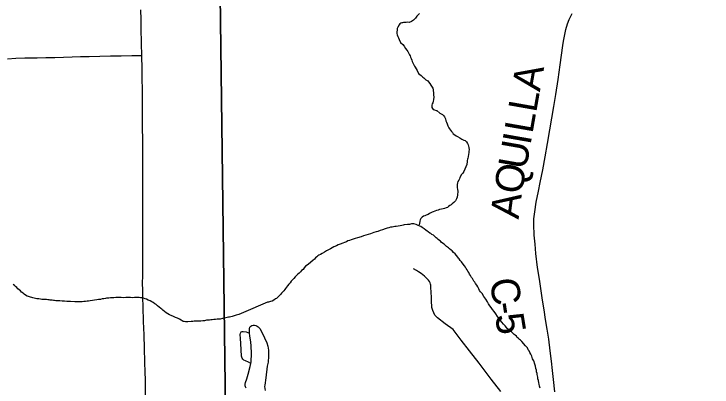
# Model space of a CAD drawing. Extents: x 103424 to 290657, y 38711 to 110967.
# Drawn here: x 214250.451 to 214251.147, y 40210.397 to 40210.769 of the extents above; entities that cross this region are included whole.
import ezdxf

# ---------------------------------------------------------------- set-up
doc = ezdxf.new("R2010")
doc.units = 0
for name, color, linetype in [('GM_X_Corporation', 7, 'Continuous'), ('GM_X_County_Road', 7, 'Continuous'), ('GM_X_County_Road_Text', 7, 'Continuous'), ('GM_X_Minor_River', 7, 'Continuous'), ('GM_X_State_Route', 7, 'Continuous'), ('GM_X_Township_Road', 7, 'Continuous')]:
    doc.layers.add(name, color=color, linetype=linetype)

msp = doc.modelspace()

# ---------------------------------------------------------------- linework, layer by layer
at = {"layer": 'GM_X_Corporation'}
for points in [[(214250.6509, 40211.22864), (214250.66191, 40210.37376), (214250.66761, 40209.93905), (214250.67524, 40209.51623), (214250.67595, 40209.3563), (214250.68114, 40208.9936), (214250.6822, 40208.92409), (214250.68321, 40208.87004), (214250.68423, 40208.81599), (214250.50285, 40208.81053), (214250.5017, 40208.8105), (214250.18063, 40208.80297), (214249.1929, 40208.78706), (214248.88259, 40208.7802), (214248.57076, 40208.77338), (214248.0881, 40208.75947)], [(214251.37809, 40208.8332), (214250.68423, 40208.81599), (214250.68321, 40208.87004), (214250.6822, 40208.92409), (214250.68114, 40208.9936), (214250.67595, 40209.3563), (214250.67524, 40209.51623), (214250.66761, 40209.93905), (214250.66191, 40210.37376), (214250.6509, 40211.22864)]]:
    msp.add_lwpolyline(points, dxfattribs=at)
at = {"layer": 'GM_X_County_Road'}
msp.add_lwpolyline([(214250.99011, 40210.39286), (214250.98875, 40210.40488), (214250.98765, 40210.41413), (214250.98655, 40210.42337), (214250.98531, 40210.43375), (214250.98392, 40210.44522), (214250.98234, 40210.45529), (214250.98085, 40210.46488), (214250.97937, 40210.47448), (214250.97784, 40210.484), (214250.97632, 40210.49351), (214250.97458, 40210.50517), (214250.97285, 40210.51683), (214250.97118, 40210.53065), (214250.97035, 40210.53983), (214250.96952, 40210.54902), (214250.96898, 40210.55956), (214250.96922, 40210.56523), (214250.96995, 40210.57234), (214250.97157, 40210.58187), (214250.97366, 40210.59276), (214250.97547, 40210.60133), (214250.97796, 40210.6141), (214250.98045, 40210.62688), (214250.9828, 40210.64035), (214250.98516, 40210.65382), (214250.98711, 40210.6655), (214250.98906, 40210.67718), (214250.99095, 40210.68926), (214250.99319, 40210.70407), (214250.99543, 40210.71887), (214250.99676, 40210.7285), (214250.99809, 40210.73813), (214250.99871, 40210.74238), (214250.99983, 40210.74906), (214251.00098, 40210.75392), (214251.00276, 40210.75959), (214251.00426, 40210.7638), (214251.0072, 40210.76986)], dxfattribs=at)
at = {"layer": 'GM_X_Minor_River'}
for points in [[(214250.85508, 40210.77005), (214250.85248, 40210.76715), (214250.851, 40210.7654), (214250.84914, 40210.76327), (214250.84727, 40210.7619), (214250.845, 40210.76109), (214250.84348, 40210.76125), (214250.84196, 40210.76103), (214250.84082, 40210.761), (214250.8393, 40210.76097), (214250.83835, 40210.76076), (214250.83741, 40210.76055), (214250.83646, 40210.76015), (214250.83552, 40210.75975), (214250.83478, 40210.75878), (214250.8335, 40210.75647), (214250.83296, 40210.75513), (214250.83281, 40210.75323), (214250.83246, 40210.75151), (214250.8325, 40210.74999), (214250.8329, 40210.74867), (214250.83351, 40210.74716), (214250.83411, 40210.74566), (214250.83491, 40210.74396), (214250.8363, 40210.74095), (214250.83843, 40210.7391), (214250.83981, 40210.73723), (214250.84118, 40210.73517), (214250.84255, 40210.73349), (214250.84334, 40210.73217), (214250.84393, 40210.73124), (214250.84453, 40210.72992), (214250.84512, 40210.7286), (214250.84572, 40210.72767), (214250.84612, 40210.72653), (214250.84672, 40210.72503), (214250.84733, 40210.72333), (214250.84773, 40210.7222), (214250.84832, 40210.72126), (214250.85012, 40210.7175), (214250.8509, 40210.71638), (214250.85169, 40210.71487), (214250.85287, 40210.713), (214250.85427, 40210.71018), (214250.85679, 40210.70796), (214250.85834, 40210.70647), (214250.85949, 40210.70592), (214250.86144, 40210.70369), (214250.86336, 40210.70278)], [(214250.86336, 40210.70278), (214250.86415, 40210.70165), (214250.86532, 40210.70016), (214250.8665, 40210.69848), (214250.86768, 40210.6966), (214250.86827, 40210.69547), (214250.86868, 40210.69434), (214250.86889, 40210.69321), (214250.86913, 40210.69074), (214250.86918, 40210.68865), (214250.86941, 40210.68676), (214250.86909, 40210.6839), (214250.86874, 40210.68237), (214250.86839, 40210.68103), (214250.86785, 40210.67988), (214250.86749, 40210.67855), (214250.86754, 40210.67627), (214250.86795, 40210.67513), (214250.86892, 40210.67421), (214250.87007, 40210.67385), (214250.8716, 40210.67331), (214250.87255, 40210.67314), (214250.87527, 40210.67054), (214250.87681, 40210.66982), (214250.87815, 40210.66928), (214250.87912, 40210.66835), (214250.87991, 40210.66703), (214250.88091, 40210.66478), (214250.88152, 40210.66308), (214250.88212, 40210.66157), (214250.88273, 40210.65987), (214250.88353, 40210.65799), (214250.88452, 40210.65611), (214250.88512, 40210.6548), (214250.8859, 40210.65367), (214250.88688, 40210.65236), (214250.88804, 40210.65125), (214250.88864, 40210.64993), (214250.89019, 40210.64883), (214250.89173, 40210.64791), (214250.89307, 40210.64737), (214250.89538, 40210.64609), (214250.89731, 40210.6448), (214250.89924, 40210.6437), (214250.90058, 40210.64316), (214250.90194, 40210.64186), (214250.90293, 40210.64017), (214250.90352, 40210.63905), (214250.90393, 40210.63772), (214250.90434, 40210.63621), (214250.90477, 40210.63394), (214250.90442, 40210.6326), (214250.90426, 40210.63108), (214250.9041, 40210.62975), (214250.90378, 40210.62708), (214250.90324, 40210.62555), (214250.90307, 40210.62459), (214250.90272, 40210.62326), (214250.90255, 40210.6223), (214250.90223, 40210.61945), (214250.90132, 40210.61715), (214250.90043, 40210.61466), (214250.89933, 40210.61235), (214250.89823, 40210.61062), (214250.89712, 40210.60926), (214250.89546, 40210.60657), (214250.89511, 40210.60523), (214250.89419, 40210.60369), (214250.89346, 40210.60253), (214250.89311, 40210.60101), (214250.89277, 40210.59929), (214250.8926, 40210.59814), (214250.89283, 40210.59644), (214250.89306, 40210.59454), (214250.89328, 40210.59284), (214250.89332, 40210.59132), (214250.89315, 40210.58998), (214250.89317, 40210.58904), (214250.89284, 40210.58675), (214250.89212, 40210.58502), (214250.89102, 40210.5831), (214250.88934, 40210.58154), (214250.88766, 40210.58017), (214250.88654, 40210.5792), (214250.88541, 40210.57842), (214250.8841, 40210.57763), (214250.88298, 40210.57665), (214250.88185, 40210.57606), (214250.88015, 40210.57564), (214250.87863, 40210.57523), (214250.87693, 40210.57481), (214250.87523, 40210.57439), (214250.87372, 40210.57398), (214250.87201, 40210.57357), (214250.87031, 40210.57296), (214250.8688, 40210.57235), (214250.86767, 40210.57195), (214250.86655, 40210.57117), (214250.86523, 40210.57038), (214250.86373, 40210.56958), (214250.86165, 40210.56897)], [(214250.86165, 40210.56897), (214250.86033, 40210.56837), (214250.85901, 40210.56796), (214250.8577, 40210.56698), (214250.85659, 40210.56544), (214250.85586, 40210.56409), (214250.8555, 40210.56294), (214250.85498, 40210.56046), (214250.85482, 40210.55932), (214250.85463, 40210.55912)], [(214250.8453, 40210.55968), (214250.84321, 40210.55945), (214250.83979, 40210.55918), (214250.83885, 40210.55897), (214250.83753, 40210.55856), (214250.83582, 40210.55834), (214250.83393, 40210.55791), (214250.83203, 40210.55768), (214250.83051, 40210.55746), (214250.82919, 40210.55724), (214250.82786, 40210.55702), (214250.82634, 40210.5568), (214250.82464, 40210.55638), (214250.82275, 40210.55596), (214250.82086, 40210.55516), (214250.81822, 40210.55434), (214250.81595, 40210.55353), (214250.81369, 40210.55272), (214250.8118, 40210.55211), (214250.80972, 40210.5515), (214250.80802, 40210.55089), (214250.80632, 40210.55028), (214250.80405, 40210.54966), (214250.80159, 40210.54904), (214250.79933, 40210.54823), (214250.79687, 40210.54742), (214250.79347, 40210.54639), (214250.79101, 40210.54558), (214250.78894, 40210.54496), (214250.78705, 40210.54416), (214250.78535, 40210.54356), (214250.78384, 40210.54314), (214250.78233, 40210.54235), (214250.78045, 40210.54174), (214250.77856, 40210.54094), (214250.77611, 40210.53994), (214250.77403, 40210.53913), (214250.77234, 40210.53814), (214250.76989, 40210.53714), (214250.76801, 40210.53634), (214250.76632, 40210.53535), (214250.76444, 40210.53436), (214250.76237, 40210.53318), (214250.7603, 40210.53199), (214250.75824, 40210.53081), (214250.75655, 40210.52963), (214250.75485, 40210.52883), (214250.75392, 40210.52824), (214250.75279, 40210.52746), (214250.75148, 40210.52648), (214250.75037, 40210.52512), (214250.74869, 40210.52357), (214250.74439, 40210.52005), (214250.74308, 40210.51908), (214250.74158, 40210.5179), (214250.74009, 40210.51635), (214250.73918, 40210.51481), (214250.73768, 40210.51364), (214250.73638, 40210.51228), (214250.73507, 40210.51111), (214250.73376, 40210.50994), (214250.73246, 40210.50877), (214250.73116, 40210.50742), (214250.72986, 40210.50587), (214250.72856, 40210.50432), (214250.72726, 40210.50296), (214250.72615, 40210.50142), (214250.72504, 40210.50006), (214250.72374, 40210.49832), (214250.72263, 40210.49716), (214250.7217, 40210.49581), (214250.72077, 40210.49484), (214250.71985, 40210.49349), (214250.71874, 40210.49213), (214250.71762, 40210.49097), (214250.71651, 40210.48981), (214250.71558, 40210.48883), (214250.71446, 40210.48767), (214250.71259, 40210.48592), (214250.71166, 40210.48533), (214250.70997, 40210.48396), (214250.70828, 40210.48317), (214250.70676, 40210.48275), (214250.70563, 40210.48235), (214250.7045, 40210.48213), (214250.70374, 40210.48212), (214250.67961, 40210.4719)], [(214250.96999, 40210.42045), (214250.96898, 40210.42347), (214250.96779, 40210.42572), (214250.96697, 40210.42818), (214250.96598, 40210.43025), (214250.96518, 40210.43194), (214250.96439, 40210.43344), (214250.9636, 40210.43475), (214250.96261, 40210.43644), (214250.96183, 40210.43757), (214250.96085, 40210.43868), (214250.95696, 40210.44297), (214250.95579, 40210.44408), (214250.95482, 40210.44501), (214250.95366, 40210.44594), (214250.9523, 40210.44724), (214250.95171, 40210.44837), (214250.95055, 40210.4491), (214250.94958, 40210.45003), (214250.94823, 40210.45114), (214250.94687, 40210.45244), (214250.94551, 40210.45355), (214250.94416, 40210.45466), (214250.943, 40210.45559), (214250.94183, 40210.45689), (214250.94046, 40210.45838), (214250.93891, 40210.46006), (214250.93734, 40210.4623), (214250.93499, 40210.4653), (214250.93303, 40210.46791), (214250.93127, 40210.47034), (214250.92951, 40210.47278), (214250.92794, 40210.47483), (214250.92657, 40210.4767), (214250.92539, 40210.47858), (214250.92402, 40210.48045), (214250.92283, 40210.48251), (214250.92125, 40210.48514), (214250.91929, 40210.48794), (214250.91752, 40210.49076), (214250.91577, 40210.49243), (214250.91479, 40210.49374), (214250.91419, 40210.49543), (214250.9132, 40210.49731), (214250.91221, 40210.49919), (214250.91103, 40210.50069), (214250.91024, 40210.502), (214250.90927, 40210.50312), (214250.90848, 40210.50443), (214250.90789, 40210.50556), (214250.9071, 40210.50668), (214250.90592, 40210.50856), (214250.90513, 40210.51006), (214250.90415, 40210.51156), (214250.90336, 40210.51287), (214250.90256, 40210.51437), (214250.90178, 40210.51569), (214250.90099, 40210.517), (214250.90001, 40210.51831), (214250.89766, 40210.5213), (214250.89707, 40210.52242), (214250.89571, 40210.52373), (214250.89472, 40210.52522), (214250.89413, 40210.52616), (214250.89335, 40210.52709), (214250.89199, 40210.52878), (214250.89062, 40210.53027), (214250.88907, 40210.53175), (214250.88771, 40210.53324), (214250.88674, 40210.53398), (214250.88519, 40210.53528), (214250.88403, 40210.5362), (214250.88306, 40210.53694), (214250.8821, 40210.53768), (214250.88094, 40210.53861), (214250.87977, 40210.53991), (214250.87803, 40210.54101), (214250.87687, 40210.54194), (214250.8759, 40210.54287), (214250.87493, 40210.54361), (214250.87377, 40210.54453), (214250.8728, 40210.54546), (214250.87164, 40210.54638), (214250.87029, 40210.5475), (214250.86893, 40210.5488), (214250.86758, 40210.54953), (214250.86642, 40210.55045), (214250.86527, 40210.551), (214250.86391, 40210.55211), (214250.86294, 40210.55285), (214250.8614, 40210.55395), (214250.85985, 40210.55525), (214250.85888, 40210.55599), (214250.85792, 40210.55654), (214250.85638, 40210.55764), (214250.85542, 40210.558), (214250.85388, 40210.55854), (214250.85196, 40210.55964), (214250.84947, 40210.56015), (214250.84719, 40210.5601), (214250.8453, 40210.55968)], [(214250.4943, 40210.48345), (214250.49258, 40210.4836), (214250.49144, 40210.48377), (214250.49049, 40210.48375), (214250.48896, 40210.48409), (214250.48706, 40210.48424), (214250.48591, 40210.4846), (214250.48458, 40210.48457), (214250.48324, 40210.48473), (214250.4821, 40210.4847), (214250.48115, 40210.48468), (214250.48001, 40210.48466), (214250.47867, 40210.48482), (214250.47734, 40210.48498), (214250.47581, 40210.48533), (214250.47371, 40210.48547), (214250.47238, 40210.48582), (214250.47104, 40210.48598), (214250.46989, 40210.48634), (214250.46874, 40210.48669), (214250.46759, 40210.48705), (214250.46645, 40210.4874), (214250.4653, 40210.48776), (214250.46415, 40210.48811), (214250.46261, 40210.48903), (214250.46126, 40210.48995), (214250.46009, 40210.49106), (214250.45855, 40210.49217), (214250.45738, 40210.49329), (214250.45603, 40210.4944), (214250.45486, 40210.49551), (214250.4537, 40210.49662), (214250.45253, 40210.49774), (214250.45137, 40210.49885), (214250.45021, 40210.49959)], [(214250.67961, 40210.4719), (214250.67509, 40210.4699), (214250.67244, 40210.46908), (214250.67055, 40210.46847), (214250.66847, 40210.46786), (214250.66696, 40210.46744), (214250.66563, 40210.46723), (214250.66469, 40210.46702), (214250.66336, 40210.4668), (214250.66203, 40210.46658), (214250.66071, 40210.46617), (214250.65863, 40210.46574), (214250.65635, 40210.46531), (214250.65351, 40210.46506), (214250.6518, 40210.46484), (214250.65009, 40210.4648), (214250.64857, 40210.46457), (214250.64724, 40210.46455), (214250.64591, 40210.46433), (214250.64458, 40210.4643), (214250.64288, 40210.46407), (214250.64098, 40210.46365), (214250.63909, 40210.46342), (214250.63719, 40210.46319), (214250.63396, 40210.46312), (214250.63282, 40210.46309), (214250.63054, 40210.46304), (214250.62921, 40210.46282), (214250.62769, 40210.46279), (214250.62427, 40210.46253), (214250.6218, 40210.46266), (214250.62065, 40210.46283), (214250.6197, 40210.46281), (214250.61758, 40210.46409), (214250.61604, 40210.4652), (214250.61392, 40210.4661), (214250.61181, 40210.467), (214250.60989, 40210.46791), (214250.60778, 40210.46882), (214250.60586, 40210.46954), (214250.60432, 40210.47045), (214250.60278, 40210.47156), (214250.60085, 40210.47285), (214250.59949, 40210.47415), (214250.59833, 40210.47507), (214250.59717, 40210.47581), (214250.59407, 40210.47859), (214250.59271, 40210.4797), (214250.59136, 40210.48062), (214250.58982, 40210.48173), (214250.58828, 40210.48245), (214250.58673, 40210.48356), (214250.58463, 40210.48427), (214250.58309, 40210.485), (214250.58156, 40210.48554), (214250.58002, 40210.48607), (214250.57849, 40210.48642), (214250.57716, 40210.48658), (214250.57583, 40210.48674), (214250.57449, 40210.4869), (214250.57278, 40210.48687), (214250.57107, 40210.48664), (214250.56955, 40210.48661), (214250.56708, 40210.48674), (214250.56498, 40210.4867), (214250.56251, 40210.48664), (214250.56023, 40210.48659), (214250.55776, 40210.48673), (214250.55509, 40210.48686), (214250.55262, 40210.48662), (214250.55034, 40210.48657), (214250.54863, 40210.48653), (214250.5473, 40210.4865), (214250.54559, 40210.48628), (214250.54464, 40210.48625), (214250.54332, 40210.48604), (214250.54218, 40210.48582), (214250.54066, 40210.4856), (214250.53895, 40210.48537), (214250.53725, 40210.48495), (214250.53536, 40210.48472), (214250.53346, 40210.48449), (214250.53137, 40210.48426), (214250.5291, 40210.48383), (214250.52683, 40210.4834), (214250.52531, 40210.48317), (214250.52379, 40210.48314), (214250.52228, 40210.48273), (214250.52056, 40210.48269), (214250.51886, 40210.48246), (214250.51676, 40210.48242), (214250.51486, 40210.48237), (214250.51315, 40210.48253), (214250.51163, 40210.4825), (214250.50725, 40210.48278), (214250.50534, 40210.48293), (214250.50363, 40210.48289), (214250.50135, 40210.48303), (214250.49906, 40210.48317), (214250.49678, 40210.48331), (214250.4943, 40210.48345)], [(214250.97526, 40210.39624), (214250.97483, 40210.39851), (214250.97442, 40210.40022), (214250.97401, 40210.40173), (214250.97358, 40210.404), (214250.97316, 40210.4057), (214250.97293, 40210.4074), (214250.97272, 40210.40873), (214250.9725, 40210.40987), (214250.97229, 40210.411), (214250.97187, 40210.41251), (214250.97165, 40210.41422), (214250.97123, 40210.41611), (214250.97061, 40210.41818), (214250.96999, 40210.42045)]]:
    msp.add_lwpolyline(points, dxfattribs=at)
at = {"layer": 'GM_X_State_Route'}
for points in [[(214250.58155, 40210.42062), (214250.58148, 40210.42266), (214250.58115, 40210.43601), (214250.58073, 40210.44957), (214250.58021, 40210.46273), (214250.57963, 40210.47757), (214250.57938, 40210.48693), (214250.5793, 40210.49388), (214250.57922, 40210.50134), (214250.57925, 40210.50813), (214250.57929, 40210.51798), (214250.57934, 40210.52903), (214250.57939, 40210.54009), (214250.5793, 40210.5718), (214250.57938, 40210.58211), (214250.57947, 40210.59242), (214250.57955, 40210.60362), (214250.57945, 40210.6187), (214250.57935, 40210.63379), (214250.57927, 40210.64468), (214250.57919, 40210.65557), (214250.5791, 40210.66873), (214250.579, 40210.68245), (214250.57892, 40210.69344), (214250.5788, 40210.70545), (214250.57861, 40210.71448), (214250.57846, 40210.72822), (214250.57818, 40210.74007), (214250.57783, 40210.75522), (214250.57768, 40210.7639), (214250.57752, 40210.77368)], [(214250.58203, 40210.40005), (214250.58198, 40210.40297), (214250.58178, 40210.41398), (214250.58155, 40210.42062)], [(214250.58283, 40210.34814), (214250.58279, 40210.35013), (214250.58268, 40210.35519), (214250.58249, 40210.36346), (214250.58237, 40210.36918), (214250.58225, 40210.37496), (214250.58218, 40210.38532), (214250.58211, 40210.39568), (214250.58203, 40210.40005)]]:
    msp.add_lwpolyline(points, dxfattribs=at)
at = {"layer": 'GM_X_Township_Road'}
for points in [[(214250.44465, 40210.7248), (214250.4528, 40210.7253), (214250.46181, 40210.72567), (214250.47407, 40210.72589), (214250.48287, 40210.72603), (214250.49167, 40210.72617), (214250.50026, 40210.72642), (214250.50884, 40210.72667), (214250.5173, 40210.72693), (214250.52576, 40210.72719), (214250.5364, 40210.72742), (214250.54704, 40210.72766), (214250.55768, 40210.72785), (214250.56831, 40210.72804), (214250.57846, 40210.72822)], [(214250.93606, 40210.39301), (214250.92662, 40210.40535), (214250.92056, 40210.41328), (214250.9145, 40210.4212), (214250.90502, 40210.43351), (214250.89678, 40210.4442), (214250.88853, 40210.4549), (214250.88076, 40210.46063), (214250.87299, 40210.46636), (214250.87175, 40210.46774), (214250.87055, 40210.46922), (214250.86948, 40210.47139), (214250.86838, 40210.47383), (214250.86807, 40210.47474), (214250.86773, 40210.47572), (214250.86755, 40210.47697), (214250.86748, 40210.47808), (214250.86724, 40210.48247), (214250.86699, 40210.48707), (214250.86675, 40210.49173), (214250.86646, 40210.49716), (214250.8663, 40210.49897), (214250.86612, 40210.50013), (214250.86579, 40210.50128), (214250.8651, 40210.50266), (214250.86422, 40210.504), (214250.86292, 40210.50542), (214250.86155, 40210.50686), (214250.86017, 40210.50815), (214250.8586, 40210.5094), (214250.8568, 40210.51074), (214250.85398, 40210.51253), (214250.85205, 40210.5136), (214250.84905, 40210.51525)], [(214250.68233, 40210.39625), (214250.68179, 40210.39755), (214250.68148, 40210.39886), (214250.68136, 40210.40048), (214250.68172, 40210.40213), (214250.68295, 40210.40559), (214250.68447, 40210.41027), (214250.68651, 40210.41813), (214250.68708, 40210.42099), (214250.68742, 40210.42269), (214250.68756, 40210.43087), (214250.68738, 40210.43865), (214250.68695, 40210.44218), (214250.6861, 40210.4484), (214250.68565, 40210.45136), (214250.68556, 40210.45381), (214250.68562, 40210.45542), (214250.68606, 40210.45719), (214250.68689, 40210.45826), (214250.68802, 40210.45888), (214250.68933, 40210.45917), (214250.6908, 40210.45914), (214250.69208, 40210.45887), (214250.69328, 40210.45834), (214250.69435, 40210.45758), (214250.69596, 40210.45593), (214250.69811, 40210.45209), (214250.70079, 40210.4465), (214250.70308, 40210.44168), (214250.7041, 40210.43827), (214250.70459, 40210.43426), (214250.70469, 40210.42842), (214250.70419, 40210.42217), (214250.70344, 40210.4184), (214250.70186, 40210.40668), (214250.70091, 40210.39945), (214250.70074, 40210.39801), (214250.70117, 40210.39399)], [(214250.68708, 40210.42099), (214250.68462, 40210.42231), (214250.68156, 40210.42368), (214250.68022, 40210.42433), (214250.67916, 40210.42519), (214250.67834, 40210.42645), (214250.67788, 40210.42815), (214250.67731, 40210.43465), (214250.67691, 40210.44102), (214250.67669, 40210.44593), (214250.67652, 40210.44983), (214250.67674, 40210.45127), (214250.67752, 40210.4524), (214250.67825, 40210.45274), (214250.67935, 40210.45302), (214250.68244, 40210.45255), (214250.68565, 40210.45136)]]:
    msp.add_lwpolyline(points, dxfattribs=at)

# ---------------------------------------------------------------- texts
at = {"layer": 'GM_X_County_Road_Text'}
for s, rotation, p in [('A', 80.02375, (214250.97505, 40210.69137)), ('L', 80.02333, (214250.97136, 40210.67044)), ('L', 80.02333, (214250.96768, 40210.64952)), ('I', 80.0205, (214250.96566, 40210.63802)), ('U', 80.03042, (214250.96133, 40210.6134)), ('Q', 80.04181, (214250.95701, 40210.58878)), ('A', 82.66533, (214250.95387, 40210.56433)), ('C', 277.54281, (214250.92524, 40210.50468)), ('-', 279.10719, (214250.92842, 40210.48071)), ('5', 279.26634, (214250.93028, 40210.46911))]:
    msp.add_text(s, height=0.02841, rotation=rotation, dxfattribs=at).set_placement(p)

doc.saveas('drawing.dxf')
